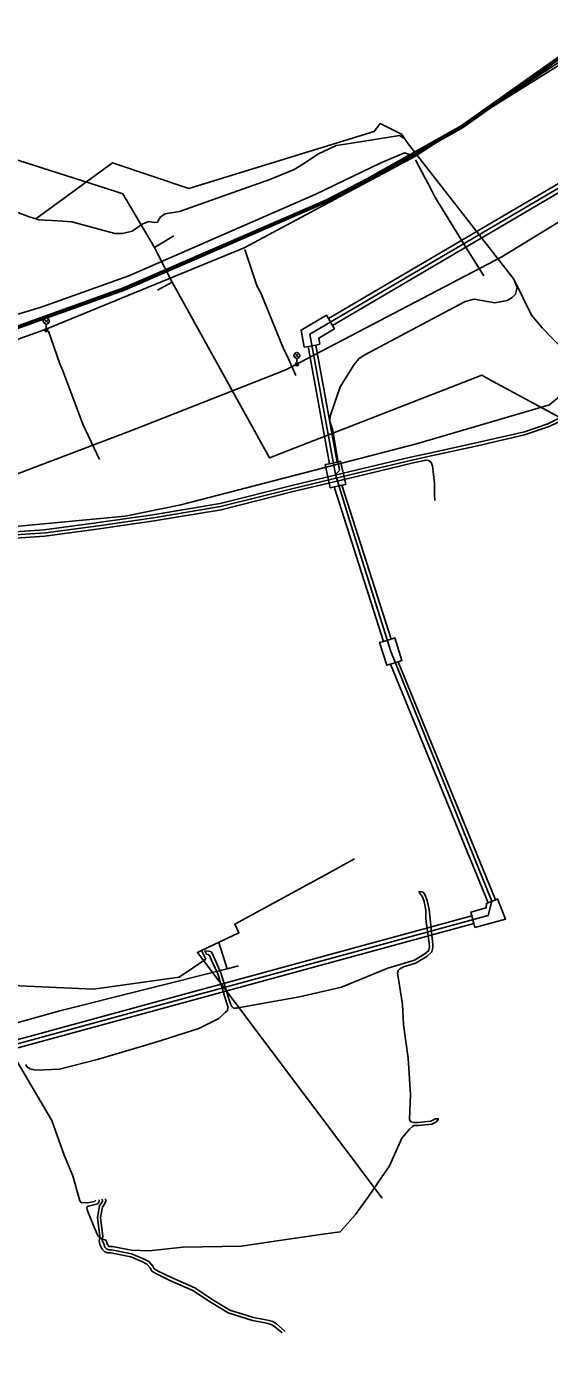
# Model space of a CAD drawing. Extents: x -595540 to -593988, y -1160850 to -1159202.
# Drawn here: x -595224.2 to -595158.2, y -1159813.2 to -1159644.1 of the extents above; entities that cross this region are included whole.
import ezdxf

# ---------------------------------------------------------------- set-up
doc = ezdxf.new("R2010")
doc.units = 0
for name, color, linetype in [('BVK-VODOVOD_trasa sítě', 7, 'Continuous'), ('BVK-VODOVOD_trasa zrušené sítě', 7, 'Continuous'), ('CETIN_kabel nadzemní', 7, 'Continuous'), ('CETIN_kabel podzemní', 7, 'Continuous'), ('CETIN_kabelovod', 7, 'Continuous'), ('DPMB_kabel', 7, 'Continuous'), ('DPMB_kyneta', 7, 'Continuous'), ('DPMB_trolejové vedení-nosné lano', 7, 'Continuous'), ('DSP-SDEL-VODAFONE_kabel', 7, 'Continuous'), ('EON-NN_kabel', 7, 'Continuous'), ('INNOGY-NTL_trasa sítě', 7, 'Continuous'), ('TSB_kabel VO', 7, 'Continuous'), ('TSB_lampy VO', 7, 'Continuous')]:
    doc.layers.add(name, color=color, linetype=linetype)

msp = doc.modelspace()

# ---------------------------------------------------------------- linework, layer by layer
at = {"layer": 'BVK-VODOVOD_trasa sítě'}
for q in [(-595207.73, -1159672.68), (-595207.711, -1159677.301)]:
    msp.add_line((-595205.884, -1159676.298), q, dxfattribs=at)
for points in [[(-595165.864, -1159688.514), (-595166.774, -1159688.024), (-595193.57, -1159698.47), (-595205.884, -1159676.298)], [(-594904.555, -1159795.364), (-594966.94, -1159795.92), (-595165.864, -1159688.514)]]:
    msp.add_lwpolyline(points, dxfattribs=at)
at = {"layer": 'BVK-VODOVOD_trasa zrušené sítě'}
for p, q in [((-595208.115, -1159671.919), (-595206.069, -1159670.677)), ((-595206.069, -1159670.677), (-595205.661, -1159670.412)), ((-595208.115, -1159671.919), (-595207.73, -1159672.68))]:
    msp.add_line(p, q, dxfattribs=at)
for points in [[(-595271.283, -1159559.413), (-595296.31, -1159638.19), (-595213.109, -1159664.795)], [(-595213.109, -1159664.795), (-595212.09, -1159665.119), (-595208.115, -1159671.919)]]:
    msp.add_lwpolyline(points, dxfattribs=at)
at = {"layer": 'CETIN_kabel nadzemní'}
for points in [[(-595202.16, -1159760.642), (-595197.44, -1159758.4), (-595197.96, -1159757.318), (-595185.111, -1159750.307), (-595184.672, -1159750.067), (-595182.856, -1159749.076)], [(-595202.16, -1159760.642), (-595202.672, -1159760.888), (-595179.349, -1159791.877)], [(-595201.63, -1159761.72), (-595202.16, -1159760.642)]]:
    msp.add_lwpolyline(points, dxfattribs=at)
at = {"layer": 'CETIN_kabel podzemní'}
for points in [[(-595185.25, -1159700.56), (-595188.47, -1159682.85), (-595188.467, -1159682.848), (-595131.54, -1159649.44), (-595053.47, -1159587.75)], [(-595223.09, -1159668.29), (-595223.93, -1159668.05), (-595246.57, -1159659.42), (-595254.71, -1159656.4), (-595260.64, -1159654.27), (-595270.99, -1159650.55), (-595273.47, -1159649.9), (-595279.41, -1159649.11), (-595280.76, -1159648.06), (-595281.3, -1159647.38), (-595282.1, -1159646.88), (-595287.06, -1159645.07), (-595292.27, -1159643.32), (-595293.23, -1159643.21), (-595295.69, -1159642.65), (-595297.29, -1159641.41), (-595298.1, -1159641.07), (-595302.1, -1159639.68), (-595303.41, -1159638.67), (-595304.13, -1159637.25), (-595304.16, -1159635.92), (-595303.67, -1159634.12)], [(-595176.47, -1159658.21), (-595176.89, -1159657.62), (-595179.61, -1159656.26), (-595180.34, -1159657.28), (-595203.77, -1159664.44), (-595213.42, -1159661.23), (-595223.09, -1159668.29)], [(-595185.09, -1159659.04), (-595185.24, -1159659.06), (-595187.48, -1159660.14), (-595189.15, -1159661.24), (-595190.46, -1159662.04), (-595193.54, -1159663.32)], [(-595176.47, -1159658.21), (-595177.16, -1159657.76), (-595182.91, -1159658.7), (-595185.09, -1159659.04)], [(-595162.73, -1159675.91), (-595176.2, -1159658.66), (-595176.47, -1159658.21)], [(-595193.54, -1159663.32), (-595204.93, -1159667.34), (-595206.77, -1159667.65), (-595207.35, -1159668.05), (-595207.59, -1159668.46), (-595207.74, -1159668.7), (-595208.14, -1159668.74), (-595208.83, -1159668.61), (-595209.57, -1159668.9), (-595210.94, -1159669.84), (-595212.14, -1159670.13), (-595213.13, -1159670.12), (-595218.52, -1159668.65), (-595220.31, -1159668.55)], [(-595220.31, -1159668.55), (-595222.71, -1159668.4), (-595223.09, -1159668.29)], [(-595184.75, -1159700.07), (-595185.59, -1159695), (-595185.96, -1159693.85), (-595185.92, -1159693.19), (-595184.64, -1159689.5), (-595182.89, -1159686.68), (-595182.29, -1159685.94), (-595181.6, -1159685.49), (-595168.86, -1159678.72), (-595167.71, -1159678.41), (-595165.12, -1159678.9), (-595163.57, -1159678.58), (-595162.91, -1159678.2), (-595162.52, -1159677.79), (-595162.28, -1159676.96), (-595162.73, -1159675.91)], [(-595162.73, -1159675.91), (-595160.47, -1159680.46), (-595159.15, -1159682.03), (-595142.91, -1159698.69), (-595135.61, -1159705.35)], [(-595184.75, -1159700.07), (-595185.25, -1159700.56)], [(-595165.96, -1159756.22), (-595165.48, -1159754.41), (-595178.25, -1159722.9), (-595183.483, -1159706.334), (-595185.25, -1159700.56)], [(-595237.49, -1159775.69), (-595165.96, -1159756.22)], [(-595237.997, -1159769.018), (-595232.73, -1159768.35), (-595228.88, -1159766.18), (-595226.08, -1159765.03), (-595215.8, -1159765.5), (-595204.98, -1159764.01), (-595201.63, -1159761.72)]]:
    msp.add_lwpolyline(points, dxfattribs=at)
at = {"layer": 'CETIN_kabelovod'}
for points in [[(-595186.14, -1159680.88), (-595185.63, -1159681.74), (-595132.55, -1159650.61), (-595133.13, -1159649.78), (-595186.14, -1159680.88)], [(-595187.71, -1159684.21), (-595187.22, -1159684.12), (-595187.36, -1159683.33), (-595185.38, -1159682.17), (-595185.63, -1159681.74), (-595186.14, -1159680.88), (-595186.39, -1159680.44), (-595189.58, -1159682.32), (-595189.19, -1159684.48), (-595188.7, -1159684.39), (-595187.71, -1159684.21)], [(-595188.7, -1159684.39), (-595186, -1159699.19), (-595185.03, -1159698.98), (-595187.71, -1159684.21), (-595188.7, -1159684.39)], [(-595185.42, -1159702.13), (-595184.44, -1159701.92), (-595183.95, -1159701.82), (-595184.59, -1159698.88), (-595185.03, -1159698.98), (-595186, -1159699.19), (-595186.54, -1159699.31), (-595185.91, -1159702.24), (-595185.42, -1159702.13)], [(-595179.18, -1159721.62), (-595178.22, -1159721.32), (-595184.44, -1159701.92), (-595185.42, -1159702.13), (-595179.18, -1159721.62)], [(-595177.33, -1159724.18), (-595176.85, -1159724.03), (-595177.75, -1159721.17), (-595178.22, -1159721.32), (-595179.18, -1159721.62), (-595179.66, -1159721.77), (-595178.76, -1159724.63), (-595178.28, -1159724.48), (-595177.33, -1159724.18)], [(-595178.28, -1159724.48), (-595165.94, -1159754.6), (-595165.02, -1159754.22), (-595177.33, -1159724.18), (-595178.28, -1159724.48)], [(-595165.94, -1159754.6), (-595166.18, -1159754.69), (-595166.22, -1159755.26), (-595168.15, -1159755.78), (-595168.02, -1159756.26), (-595167.76, -1159757.23), (-595167.62, -1159757.71), (-595163.76, -1159756.66), (-595164.79, -1159754.13), (-595165.02, -1159754.22), (-595165.94, -1159754.6)], [(-595235.9, -1159775.78), (-595167.76, -1159757.23), (-595168.02, -1159756.26), (-595236.18, -1159774.81), (-595235.9, -1159775.78)]]:
    msp.add_lwpolyline(points, close=True, dxfattribs=at)
at = {"layer": 'DPMB_kabel'}
for points in [[(-595292.758, -1159700.257), (-595292.877, -1159699.823), (-595266.276, -1159692.524), (-595249.57, -1159688.853), (-595245.834, -1159688.144), (-595234.655, -1159685.127), (-595225.711, -1159681.909), (-595212.005, -1159677), (-595186.394, -1159665.874), (-595181.181, -1159663.188), (-595169.36, -1159656.533), (-595149.629, -1159642.579)], [(-595292.758, -1159700.257), (-595292.877, -1159699.823), (-595266.276, -1159692.524), (-595249.57, -1159688.853), (-595245.834, -1159688.144), (-595234.655, -1159685.127), (-595225.711, -1159681.909), (-595212.005, -1159677), (-595186.394, -1159665.874), (-595181.181, -1159663.188), (-595169.36, -1159656.533), (-595149.629, -1159642.579)], [(-595246.271, -1159687.426), (-595245.766, -1159688.436), (-595234.565, -1159685.413), (-595225.609, -1159682.191), (-595211.895, -1159677.28), (-595186.266, -1159666.146), (-595181.039, -1159663.452), (-595169.2, -1159656.787), (-595149.451, -1159642.821)], [(-595246.271, -1159687.426), (-595245.766, -1159688.436), (-595234.565, -1159685.413), (-595225.609, -1159682.191), (-595211.895, -1159677.28), (-595186.266, -1159666.146), (-595181.039, -1159663.452), (-595169.2, -1159656.787), (-595149.451, -1159642.821)]]:
    msp.add_lwpolyline(points, dxfattribs=at)
at = {"layer": 'DPMB_kyneta'}
msp.add_lwpolyline([(-595292.837, -1159699.968), (-595266.24, -1159692.67), (-595249.54, -1159689), (-595245.8, -1159688.29), (-595234.61, -1159685.27), (-595211.95, -1159677.14), (-595186.33, -1159666.01), (-595181.11, -1159663.32), (-595169.28, -1159656.66), (-595149.54, -1159642.7)], dxfattribs=at)
at = {"layer": 'DPMB_trolejové vedení-nosné lano'}
for points in [[(-595175.129, -1159660.842), (-595173.127, -1159664.687), (-595172.687, -1159665.507), (-595168.664, -1159672.082), (-595168.239, -1159672.758), (-595166.519, -1159675.473)], [(-595196.685, -1159672.161), (-595195.114, -1159676.823), (-595194.73, -1159677.546), (-595191.779, -1159684.771), (-595191.403, -1159685.508), (-595190.242, -1159688.057)], [(-595221.492, -1159682.458), (-595220.069, -1159686.593), (-595219.673, -1159687.471), (-595217.141, -1159694.185), (-595216.823, -1159694.91), (-595215.05, -1159698.655)]]:
    msp.add_lwpolyline(points, dxfattribs=at)
at = {"layer": 'DSP-SDEL-VODAFONE_kabel'}
msp.add_lwpolyline([(-595229.566, -1159681.59), (-595222.408, -1159679.446), (-595211.345, -1159675.478), (-595187.727, -1159665.171), (-595179.599, -1159661.258), (-595176.536, -1159659.948), (-595175.343, -1159660.348), (-595155.716, -1159648.084)], dxfattribs=at)
at = {"layer": 'EON-NN_kabel'}
for points in [[(-595228.251, -1159707.948), (-595222.05, -1159707.546), (-595215.459, -1159706.664), (-595208.302, -1159705.638), (-595199.798, -1159704.194), (-595190.744, -1159701.938), (-595183.398, -1159700.186), (-595175.747, -1159698.37), (-595173.974, -1159697.983), (-595167.288, -1159696.527), (-595161.373, -1159695.163), (-595158.403, -1159694.154), (-595155.753, -1159692.845)], [(-595228.18, -1159708.343), (-595221.862, -1159707.928), (-595215.19, -1159707.027), (-595208.225, -1159706.011), (-595199.754, -1159704.598), (-595190.732, -1159702.349), (-595183.411, -1159700.59), (-595175.774, -1159698.774), (-595173.907, -1159698.367), (-595167.29, -1159696.929), (-595161.347, -1159695.559), (-595158.261, -1159694.514), (-595155.497, -1159693.174)], [(-595228.149, -1159708.742), (-595221.952, -1159708.357), (-595215.099, -1159707.403), (-595208.121, -1159706.407), (-595199.658, -1159704.993), (-595190.585, -1159702.719), (-595183.246, -1159700.973), (-595175.593, -1159699.131), (-595173.811, -1159698.761), (-595173.469, -1159698.783), (-595173.135, -1159699.025), (-595173.003, -1159699.443), (-595172.742, -1159701.643), (-595172.716, -1159703.075), (-595172.675, -1159703.843)], [(-595178.612, -1159762.881), (-595175.278, -1159761.834), (-595173.934, -1159761.066), (-595173.462, -1159760.621), (-595173.358, -1159760.086), (-595173.826, -1159756.62), (-595173.826, -1159755.53), (-595174.033, -1159754.444), (-595174.287, -1159753.793), (-595174.423, -1159753.621), (-595174.51, -1159753.571), (-595174.62, -1159753.295), (-595174.679, -1159753.165), (-595174.172, -1159753.259), (-595173.956, -1159753.557), (-595173.644, -1159754.317), (-595173.422, -1159755.44), (-595172.955, -1159759.884), (-595172.955, -1159760.263), (-595173.068, -1159760.803), (-595173.689, -1159761.401), (-595175.123, -1159762.211), (-595176.656, -1159762.673), (-595177.157, -1159762.988), (-595177.331, -1159763.172), (-595177.419, -1159763.457), (-595176.776, -1159767.464), (-595176.668, -1159770.018), (-595176.068, -1159774.213), (-595175.776, -1159778.794), (-595175.903, -1159781.954), (-595175.718, -1159782.245), (-595175.362, -1159782.334), (-595174.793, -1159782.325), (-595173.196, -1159782.166), (-595172.96, -1159782.053), (-595172.765, -1159781.962), (-595172.693, -1159781.876), (-595172.507, -1159781.863), (-595172.446, -1159781.858), (-595172.257, -1159781.853), (-595172.28, -1159781.948), (-595172.484, -1159782.27), (-595172.575, -1159782.316), (-595173.087, -1159782.561), (-595174.807, -1159782.729), (-595175.358, -1159782.734), (-595175.509, -1159782.842), (-595175.877, -1159783.162), (-595176.844, -1159784.299), (-595178.413, -1159787.796), (-595181.086, -1159791.687), (-595182.72, -1159793.943), (-595184.628, -1159796.137), (-595187.447, -1159796.534), (-595192.298, -1159797.233), (-595197.146, -1159797.932), (-595204.51, -1159798.082), (-595208.788, -1159798.546), (-595211.005, -1159798.46), (-595213.433, -1159797.98), (-595213.832, -1159797.989), (-595214.055, -1159797.73), (-595214.249, -1159797.182), (-595214.751, -1159797.012), (-595215.01, -1159796.876), (-595215.239, -1159796.65), (-595216.084, -1159794.621), (-595216.602, -1159793.344), (-595216.657, -1159793.04), (-595216.562, -1159792.927), (-595216.453, -1159792.886), (-595215.243, -1159792.601), (-595215.143, -1159792.37), (-595215.088, -1159792.27), (-595215.097, -1159792.082)], [(-595178.612, -1159762.881), (-595184.5, -1159765.272), (-595189.795, -1159766.487), (-595195.227, -1159767.454), (-595197.785, -1159767.906), (-595198.103, -1159767.889), (-595198.347, -1159767.706), (-595198.505, -1159767.366), (-595198.718, -1159766.732), (-595199.714, -1159763.436), (-595200.487, -1159761.726), (-595200.839, -1159760.882), (-595200.904, -1159760.811), (-595201.225, -1159760.703), (-595201.735, -1159760.672), (-595201.627, -1159760.923), (-595201.55, -1159761.099), (-595201.361, -1159761.129), (-595201.162, -1159761.278), (-595200.754, -1159762.125), (-595200.094, -1159763.571), (-595199.13, -1159766.774), (-595198.913, -1159767.447), (-595198.809, -1159767.778), (-595198.9, -1159768.226), (-595199.171, -1159768.459), (-595199.988, -1159769.196), (-595202.496, -1159770.49), (-595208.067, -1159772.246), (-595215.178, -1159774.331), (-595220.079, -1159775.592), (-595223.077, -1159775.725), (-595223.441, -1159775.655), (-595223.814, -1159775.571), (-595224.211, -1159775.313), (-595224.364, -1159775.031)], [(-595215.525, -1159792.144), (-595215.662, -1159792.291), (-595216.568, -1159792.482), (-595216.97, -1159792.434), (-595217.322, -1159792.474), (-595217.549, -1159792.232), (-595218.418, -1159789.064), (-595219.521, -1159786.479), (-595221.075, -1159782.101), (-595222.038, -1159780.447), (-595226.252, -1159773.305)], [(-595214.697, -1159792.023), (-595214.682, -1159792.213), (-595214.809, -1159792.504), (-595215.053, -1159792.831), (-595215.308, -1159794.351), (-595215.015, -1159796.675), (-595215.01, -1159796.876), (-595215.108, -1159797.287), (-595214.99, -1159797.745), (-595214.706, -1159798.316), (-595214.384, -1159798.652), (-595214.006, -1159798.809), (-595213.599, -1159798.797), (-595211.106, -1159799.306), (-595209.702, -1159799.879), (-595209.054, -1159800.199), (-595208.666, -1159800.688), (-595208.438, -1159801.097), (-595207.866, -1159801.45), (-595206.153, -1159802.276), (-595203.248, -1159803.542), (-595200.924, -1159805.074), (-595198.811, -1159806.345), (-595195.733, -1159807.327), (-595193.913, -1159807.678), (-595193.361, -1159807.82), (-595192.929, -1159808.103), (-595191.973, -1159808.898)], [(-595214.3, -1159791.965), (-595214.263, -1159792.282), (-595214.455, -1159792.712), (-595214.673, -1159793.003), (-595214.904, -1159794.34), (-595214.613, -1159796.733), (-595214.751, -1159797.012), (-595214.65, -1159797.332), (-595214.509, -1159797.648), (-595214.359, -1159798.089), (-595214.155, -1159798.301), (-595213.928, -1159798.405), (-595213.546, -1159798.392), (-595211.008, -1159798.917), (-595209.489, -1159799.537), (-595208.804, -1159799.869), (-595208.318, -1159800.468), (-595208.146, -1159800.798), (-595207.538, -1159801.157), (-595205.883, -1159801.946), (-595202.999, -1159803.215), (-595200.609, -1159804.797), (-595198.577, -1159806.012), (-595195.574, -1159806.941), (-595193.835, -1159807.284), (-595193.168, -1159807.439), (-595192.673, -1159807.77), (-595191.607, -1159808.707)]]:
    msp.add_lwpolyline(points, dxfattribs=at)
at = {"layer": 'INNOGY-NTL_trasa sítě'}
for points in [[(-595198.92, -1159762.94), (-595199.97, -1159759.6)], [(-595345.74, -1159813.88), (-595341.47, -1159812.4), (-595337.73, -1159811.39), (-595332.01, -1159809.15), (-595316.34, -1159801.48), (-595307.16, -1159797.18), (-595302.3, -1159794.62), (-595294.15, -1159790.76), (-595293.27, -1159790.34), (-595287.53, -1159787.6), (-595284.66, -1159786.39), (-595282.56, -1159785.52), (-595269.95, -1159779.68), (-595269.67, -1159779.55), (-595269.19, -1159779.63), (-595267.17, -1159779.82), (-595254.18, -1159777.48), (-595253.22, -1159777.15), (-595227.05, -1159770.23), (-595226.16, -1159770), (-595225.77, -1159769.83), (-595220.07, -1159768.25), (-595198.92, -1159762.94), (-595197.47, -1159762.58)]]:
    msp.add_lwpolyline(points, dxfattribs=at)
at = {"layer": 'TSB_kabel VO'}
for points in [[(-595311.52, -1159732.86), (-595312.17, -1159731.82), (-595298.07, -1159727.37), (-595271.82, -1159719.66), (-595246.91, -1159710.34), (-595240.14, -1159706.532), (-595236.71, -1159705.52), (-595227.52, -1159701.27), (-595210.67, -1159694.88), (-595191.51, -1159687.33), (-595164.21, -1159673.1), (-595142.43, -1159659.75), (-595121.476, -1159645.924), (-595100.039, -1159629.294), (-595079.879, -1159613.26), (-595058.273, -1159598.671), (-595041.08, -1159581.63), (-595015.273, -1159561.243), (-595005.66, -1159554.33), (-594992.3, -1159545.91), (-594968.403, -1159533.299), (-594944.38, -1159523.55)], [(-595311.52, -1159732.86), (-595312.17, -1159731.82), (-595298.07, -1159727.37), (-595271.82, -1159719.66), (-595246.91, -1159710.34), (-595240.14, -1159706.532), (-595236.71, -1159705.52), (-595234.21, -1159707.9), (-595211.79, -1159705.8), (-595204.78, -1159704.39), (-595175.01, -1159696.69), (-595158.2, -1159691.78), (-595151.19, -1159685.83), (-595133.67, -1159671.11), (-595118.96, -1159656.4), (-595106.7, -1159648.34), (-595088.83, -1159636.43), (-595073.77, -1159626.27), (-595052.05, -1159608.4)], [(-595132.023, -1159630.443), (-595154.183, -1159646.647), (-595175.151, -1159660.385), (-595196.757, -1159671.954), (-595221.894, -1159682.247), (-595234.058, -1159686.585), (-595272.592, -1159696.367), (-595291.944, -1159702.024), (-595303.725, -1159707.383), (-595316.18, -1159708.43), (-595318.43, -1159704.83), (-595317.71, -1159704.04)]]:
    msp.add_lwpolyline(points, dxfattribs=at)
at = {"layer": 'TSB_lampy VO'}
for p, q in [((-595222.031, -1159681.472), (-595221.501, -1159680.942)), ((-595222.031, -1159680.942), (-595221.501, -1159681.472)), ((-595222.031, -1159681.472), (-595221.501, -1159680.942)), ((-595222.031, -1159680.942), (-595221.501, -1159681.472)), ((-595221.766, -1159681.582), (-595221.766, -1159682.332)), ((-595221.766, -1159681.582), (-595221.766, -1159682.332)), ((-595190.385, -1159685.794), (-595189.855, -1159685.264)), ((-595190.385, -1159685.264), (-595189.855, -1159685.794)), ((-595190.385, -1159685.794), (-595189.855, -1159685.264)), ((-595190.385, -1159685.264), (-595189.855, -1159685.794)), ((-595190.12, -1159685.904), (-595190.12, -1159686.654)), ((-595190.12, -1159685.904), (-595190.12, -1159686.654))]:
    msp.add_line(p, q, dxfattribs=at)
for centre, radius in [((-595221.766, -1159681.207), 0.375), ((-595221.766, -1159681.207), 0.375), ((-595221.766, -1159682.332), 0.2), ((-595221.766, -1159682.332), 0.2), ((-595221.766, -1159682.332), 0.145), ((-595221.766, -1159682.332), 0.145), ((-595221.766, -1159682.332), 0.0876), ((-595221.766, -1159682.332), 0.0876), ((-595190.12, -1159685.529), 0.375), ((-595190.12, -1159685.529), 0.375), ((-595190.12, -1159686.654), 0.2), ((-595190.12, -1159686.654), 0.2), ((-595190.12, -1159686.654), 0.145), ((-595190.12, -1159686.654), 0.145), ((-595190.12, -1159686.654), 0.0876), ((-595190.12, -1159686.654), 0.0876)]:
    msp.add_circle(centre, radius, dxfattribs=at)

doc.saveas('drawing.dxf')
